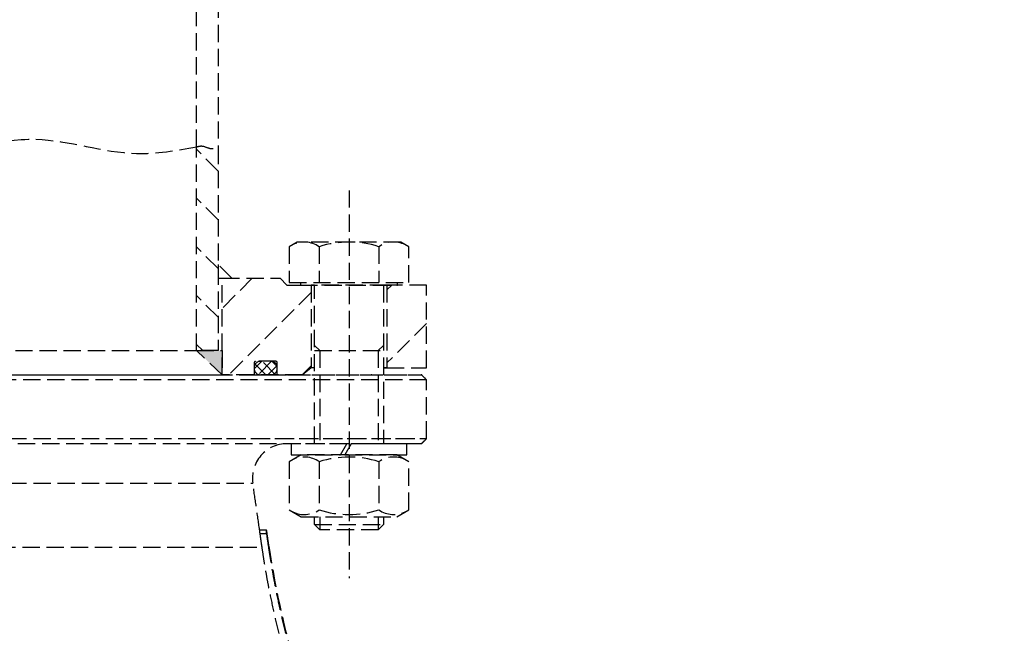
# Model space of a CAD drawing. Header units: millimetres. Extents: x -50096 to 615650, y 194565 to 243945.
# Tile 293 of 354: x 255116 to 255402, y 221800 to 221978. Entities that reach past the tile are written whole.
import ezdxf

# ---------------------------------------------------------------- set-up
doc = ezdxf.new("R2010")
doc.units = ezdxf.units.MM
doc.linetypes.add('ГТО-1 Пунктир', pattern=[7, 5, -2])
doc.layers.add('ГТО-2_Размеры_035', color=2, linetype='Continuous', lineweight=35)
doc.layers.add('ОГОС_Пунктир_025', color=151, linetype='ГТО-1 Пунктир', lineweight=25)
doc.layers.add('ГТО-2_Штриховка_018', color=7, linetype='Continuous', lineweight=18, true_color=0x6b6b6b)

# ---------------------------------------------------------------- blocks, each defined once
blk = doc.blocks.new('ОГСО_Затвор_План')
at = {"layer": 'ОГОС_Пунктир_025'}
for p, q in [((-800.92, 278.61), (-800.92, 685)), ((-794.62, 685), (-794.62, 278.61)), ((-800.92, 219.5), (-800.92, 278.61)), ((-794.62, 271.6), (-800.92, 277.9)), ((-794.62, 278.61), (-794.62, 219.5)), ((-756.67, 266), (-756.67, 153.5)), ((-794.62, 257.46), (-800.92, 263.76)), ((-794.62, 243.32), (-800.92, 249.62)), ((-771.67, 251), (-774, 249.66)), ((-774, 249.66), (-774, 239.3)), ((-741.67, 251), (-771.67, 251)), ((-765.34, 249.66), (-765.34, 239.3)), ((-748.01, 249.66), (-748.01, 239.3)), ((-739.35, 249.66), (-741.67, 251)), ((-739.35, 239.3), (-739.35, 249.66)), ((-790.62, 240.5), (-794.62, 244.5)), ((-794.62, 244.5), (-794.62, 240.5)), ((-794.62, 240.5), (-790.62, 240.5)), ((-793.42, 240.5), (-793.49, 240.5)), ((-793.42, 240.5), (-793.49, 240.5)), ((-784.73, 240.5), (-793.42, 231.81)), ((-793.42, 212.5), (-793.42, 240.5)), ((-793.42, 240.5), (-776.67, 240.5)), ((-776.67, 240.5), (-774.67, 238.5)), ((-774.67, 238.5), (-767.67, 238.5)), ((-774, 239.3), (-739.35, 239.3)), ((-770.77, 239.3), (-770.77, 238.5)), ((-770.77, 238.5), (-742.58, 238.5)), ((-745.67, 238.5), (-767.67, 238.5)), ((-767.67, 238.5), (-766.67, 238.5)), ((-767.67, 238.5), (-767.67, 214.5)), ((-745.67, 238.5), (-767.67, 238.5)), ((-766.67, 192.5), (-766.67, 238.5)), ((-746.67, 238.5), (-745.67, 238.5)), ((-746.67, 238.5), (-746.67, 192.5)), ((-744.3, 238.5), (-745.67, 237.13)), ((-734.17, 238.5), (-745.67, 238.5)), ((-745.67, 238.5), (-745.67, 214.5)), ((-742.58, 238.5), (-742.58, 239.3)), ((-734.17, 214.5), (-734.17, 238.5)), ((-794.62, 229.17), (-800.92, 235.47)), ((-767.67, 236.35), (-791.52, 212.5)), ((-734.17, 227.42), (-745.67, 215.92)), ((-799.09, 219.5), (-800.92, 221.33)), ((-766.67, 221.03), (-765.14, 219.5)), ((-746.67, 221.03), (-748.2, 219.5)), ((-1007.42, 219.5), (-800.92, 219.5)), ((-794.62, 219.5), (-800.92, 219.5)), ((-793.42, 212.5), (-800.92, 219.5)), ((-800.92, 219.5), (-793.42, 219.5)), ((-793.42, 219.5), (-793.42, 212.5)), ((-766.67, 219.5), (-746.67, 219.5)), ((-765.14, 219.5), (-765.14, 192.5)), ((-748.2, 219.5), (-748.2, 192.5)), ((-784.17, 216), (-784.17, 212.7)), ((-784.17, 214.6), (-784.17, 214.3)), ((-781.96, 216.4), (-784.16, 214.2)), ((-780.78, 212.5), (-783.87, 215.59)), ((-777.87, 216.4), (-783.77, 216.4)), ((-779.14, 216.4), (-783.03, 212.5)), ((-779.27, 216.4), (-782.37, 216.4)), ((-777.95, 212.5), (-781.85, 216.4)), ((-777.55, 215.15), (-780.2, 212.5)), ((-777.49, 214.87), (-779, 216.38)), ((-777.47, 212.7), (-777.47, 216)), ((-777.47, 214.3), (-777.47, 214.6)), ((-767.67, 215.13), (-770.3, 212.5)), ((-767.67, 214.5), (-770.17, 212.5)), ((-766.67, 214.5), (-767.67, 214.5)), ((-746.67, 214.5), (-745.67, 214.5)), ((-745.67, 214.5), (-746.67, 214.5)), ((-745.67, 214.5), (-734.17, 214.5)), ((-1014.92, 212.5), (-793.42, 212.5)), ((-1012.5, 212.5), (-735.67, 212.5)), ((-784.37, 212.5), (-793.42, 212.5)), ((-786.8, 212.5), (-735.67, 212.5)), ((-777.27, 212.5), (-784.37, 212.5)), ((-782.37, 212.5), (-779.27, 212.5)), ((-770.17, 212.5), (-777.27, 212.5)), ((-734.17, 211), (-1011.31, 211)), ((-734.17, 211), (-787.76, 211)), ((-904.17, 194), (-734.17, 194)), ((-735.67, 192.5), (-904.17, 192.5)), ((-735.67, 192.5), (-799.53, 192.5)), ((-798.57, 194), (-734.17, 194)), ((-757.31, 192.5), (-773.47, 192.5)), ((-773.47, 192.5), (-773.47, 189.3)), ((-759.16, 189.3), (-757.31, 192.5)), ((-756.03, 192.5), (-757.88, 189.3)), ((-739.87, 192.5), (-756.03, 192.5)), ((-739.87, 189.3), (-739.87, 192.5)), ((-770.52, 189.3), (-774, 187.29)), ((-773.47, 189.3), (-759.16, 189.3)), ((-742.82, 189.3), (-770.52, 189.3)), ((-757.88, 189.3), (-739.87, 189.3)), ((-739.35, 187.29), (-742.82, 189.3)), ((-774, 187.29), (-774, 173.31)), ((-765.33, 187.29), (-765.33, 173.31)), ((-748.01, 187.29), (-748.01, 173.31)), ((-739.35, 173.31), (-739.35, 187.29)), ((-904.17, 181.07), (-784.57, 181.07)), ((-774, 173.31), (-770.52, 171.3)), ((-742.82, 171.3), (-739.35, 173.31)), ((-770.52, 171.3), (-742.82, 171.3)), ((-766.67, 169.03), (-766.67, 171.3)), ((-765.14, 167.5), (-766.67, 169.03)), ((-766.67, 169.03), (-746.67, 169.03)), ((-765.14, 171.3), (-765.14, 167.5)), ((-748.2, 171.3), (-748.2, 167.5)), ((-746.67, 169.03), (-748.2, 167.5)), ((-746.67, 171.3), (-746.67, 169.03)), ((-782.67, 167.5), (-780.64, 167.5)), ((-782.67, 167.5), (-780.64, 167.5)), ((-782.56, 166.5), (-780.54, 166.5)), ((-782.56, 166.5), (-780.54, 166.5)), ((-780.64, 167.5), (-780.58, 167.5)), ((-780.64, 167.5), (-780.58, 167.5)), ((-748.2, 167.5), (-765.14, 167.5)), ((-780, 162.8), (-779.9, 162.8)), ((-780, 162.8), (-779.9, 162.8)), ((-1026.36, 162.52), (-781.98, 162.52))]:
    blk.add_line(p, q, dxfattribs=at)
for centre, radius, start, end in [((-769.67, 243.34), 7.66, 55.5531, 115.5531), ((-756.67, 222.36), 28.64, 72.3875, 107.6125), ((-743.68, 243.34), 7.66, 64.4469, 124.4469), ((-783.77, 216), 0.4, 90, 180), ((-782.37, 214.6), 1.8, 90, 180), ((-782.37, 214.3), 1.8, 180, 270), ((-779.27, 214.6), 1.8, 0, 90), ((-779.27, 214.3), 1.8, 270, 0), ((-777.87, 216), 0.4, 0, 90), ((-784.37, 212.7), 0.2, 270, 360), ((-777.27, 212.7), 0.2, 180, 270), ((-774.67, 182.5), 10, 90, 188.2488), ((-774.67, 182.5), 10, 90, 188.2488), ((-769.66, 180.98), 7.66, 55.5615, 115.5615), ((-756.67, 160.01), 28.62, 72.383, 107.617), ((-743.68, 180.98), 7.66, 64.4385, 124.4385), ((-769.66, 179.62), 7.66, 244.4385, 304.4385), ((-756.67, 200.59), 28.62, 252.383, 287.617), ((-743.68, 179.62), 7.66, 235.5615, 295.5615), ((-534.47, 198.39), 248, 188.2488, 197.5), ((-534.47, 198.39), 248, 188.2488, 197.5)]:
    blk.add_arc(centre, radius, start, end, dxfattribs=at)
for points in [[(-1007.42, 278.61), (-982.07, 280.2), (-954.38, 277.01), (-919.78, 280.12), (-904.17, 278.61), (-881.15, 276.37), (-847.51, 280.8), (-818.34, 276.69), (-800.92, 278.61)], [(-800.92, 278.61), (-799.33, 278.86), (-796.83, 278.14), (-794.62, 278.61)]]:
    blk.add_spline(points, degree=3, dxfattribs=at)
for points in [[(-734.17, 211), (-734.42, 211.25), (-734.92, 211.75), (-735.42, 212.25), (-735.67, 212.5)], [(-734.17, 211), (-734.42, 211.25), (-734.92, 211.75), (-735.42, 212.25), (-735.67, 212.5)], [(-734.17, 194), (-734.17, 196.83), (-734.17, 202.5), (-734.17, 208.17), (-734.17, 211)], [(-734.17, 194), (-734.17, 196.83), (-734.17, 202.5), (-734.17, 208.17), (-734.17, 211)], [(-735.67, 192.5), (-735.42, 192.75), (-734.92, 193.25), (-734.42, 193.75), (-734.17, 194)], [(-735.67, 192.5), (-735.42, 192.75), (-734.92, 193.25), (-734.42, 193.75), (-734.17, 194)], [(-782.6, 167.5), (-782.93, 169.76), (-783.58, 174.28), (-784.24, 178.8), (-784.57, 181.07)], [(-782.6, 167.5), (-782.93, 169.76), (-783.58, 174.28), (-784.24, 178.8), (-784.57, 181.07)], [(-782.56, 166.5), (-782.46, 165.84), (-782.27, 164.51), (-782.08, 163.18), (-781.98, 162.52)], [(-782.56, 166.5), (-782.46, 165.84), (-782.27, 164.51), (-782.08, 163.18), (-781.98, 162.52)], [(-779.9, 162.8), (-780.01, 163.59), (-780.24, 165.15), (-780.47, 166.72), (-780.58, 167.5)], [(-779.9, 162.8), (-780.01, 163.59), (-780.24, 165.15), (-780.47, 166.72), (-780.58, 167.5)]]:
    blk.add_open_spline(points, degree=3, dxfattribs=at)
for points, knots in [([(-782.67, 167.5), (-782.67, 167.5), (-782.67, 167.49), (-782.67, 167.48), (-782.67, 167.45), (-782.67, 167.41), (-782.66, 167.36), (-782.66, 167.29), (-782.65, 167.2), (-782.64, 167.1), (-782.63, 167), (-782.61, 166.86), (-782.59, 166.69), (-782.57, 166.57), (-782.56, 166.5)], [0, 0, 0, 0, 0.005526, 0.020106, 0.044098, 0.077404, 0.135869, 0.209202, 0.29595, 0.394981, 0.504538, 0.622224, 0.8105, 1.007456, 1.007456, 1.007456, 1.007456]), ([(-782.67, 167.5), (-782.67, 167.5), (-782.67, 167.49), (-782.67, 167.48), (-782.67, 167.45), (-782.67, 167.41), (-782.66, 167.36), (-782.66, 167.29), (-782.65, 167.2), (-782.64, 167.1), (-782.63, 167), (-782.61, 166.86), (-782.59, 166.69), (-782.57, 166.57), (-782.56, 166.5)], [0, 0, 0, 0, 0.005526, 0.020106, 0.044098, 0.077404, 0.135869, 0.209202, 0.29595, 0.394981, 0.504538, 0.622224, 0.8105, 1.007456, 1.007456, 1.007456, 1.007456]), ([(-780.54, 166.5), (-780.54, 166.56), (-780.56, 166.69), (-780.59, 166.88), (-780.61, 167.05), (-780.63, 167.19), (-780.64, 167.3), (-780.64, 167.38), (-780.65, 167.44), (-780.65, 167.48), (-780.65, 167.5), (-780.64, 167.5)], [0, 0, 0, 0, 0.196232, 0.384404, 0.558458, 0.710996, 0.813285, 0.895599, 0.956326, 0.993902, 1.007221, 1.007221, 1.007221, 1.007221]), ([(-780.54, 166.5), (-780.54, 166.56), (-780.56, 166.69), (-780.59, 166.88), (-780.61, 167.05), (-780.63, 167.19), (-780.64, 167.3), (-780.64, 167.38), (-780.65, 167.44), (-780.65, 167.48), (-780.65, 167.5), (-780.64, 167.5)], [0, 0, 0, 0, 0.196232, 0.384404, 0.558458, 0.710996, 0.813285, 0.895599, 0.956326, 0.993902, 1.007221, 1.007221, 1.007221, 1.007221]), ([(-780, 162.8), (-780.08, 163.35), (-780.24, 164.43), (-780.4, 165.59), (-780.5, 166.28), (-780.52, 166.43), (-780.54, 166.5)], [0, 0, 0, 0, 1.640432, 3.280863, 3.507409, 3.733954, 3.733954, 3.733954, 3.733954]), ([(-780, 162.8), (-780.08, 163.35), (-780.24, 164.43), (-780.4, 165.59), (-780.5, 166.28), (-780.52, 166.43), (-780.54, 166.5)], [0, 0, 0, 0, 1.640432, 3.280863, 3.507409, 3.733954, 3.733954, 3.733954, 3.733954]), ([(-774.97, 137.5), (-775.48, 139.58), (-776.51, 143.76), (-777.61, 149.01), (-778.43, 153.24), (-778.99, 156.42), (-779.52, 159.61), (-779.84, 161.74), (-780, 162.8)], [0, 0, 0, 0, 6.439489, 12.885704, 16.112773, 19.343179, 22.577534, 25.810631, 25.810631, 25.810631, 25.810631]), ([(-774.97, 137.5), (-775.48, 139.58), (-776.51, 143.76), (-777.61, 149.01), (-778.43, 153.24), (-778.99, 156.42), (-779.52, 159.61), (-779.84, 161.74), (-780, 162.8)], [0, 0, 0, 0, 6.439489, 12.885704, 16.112773, 19.343179, 22.577534, 25.810631, 25.810631, 25.810631, 25.810631]), ([(-781.98, 162.52), (-781.82, 161.46), (-781.51, 159.36), (-780.99, 156.2), (-780.43, 153.05), (-779.63, 148.87), (-778.54, 143.68), (-777.54, 139.56), (-777.04, 137.5)], [0, 0, 0, 0, 3.194042, 6.391584, 9.591299, 12.787377, 19.16005, 25.512425, 25.512425, 25.512425, 25.512425]), ([(-781.98, 162.52), (-781.82, 161.46), (-781.51, 159.36), (-780.99, 156.2), (-780.43, 153.05), (-779.63, 148.87), (-778.54, 143.68), (-777.54, 139.56), (-777.04, 137.5)], [0, 0, 0, 0, 3.194042, 6.391584, 9.591299, 12.787377, 19.16005, 25.512425, 25.512425, 25.512425, 25.512425])]:
    blk.add_open_spline(points, degree=3, knots=knots, dxfattribs=at)
for p in [(-750.2, 212.5), (-735.67, 212.5), (-735.67, 212.5), (-735.67, 212.5)]:
    blk.add_point(p, dxfattribs=at)
for points in [[(-794.62, 240.5), (-794.62, 244.5), (-790.62, 240.5), (-794.62, 240.5)], [(-800.92, 219.5), (-793.42, 212.5), (-793.42, 219.5)]]:
    blk.add_solid(points, dxfattribs=at)
blk = doc.blocks.new('A$C1AA538EC')
at = {"layer": 'ГТО-2_Размеры_035', "rotation": 0.0001303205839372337}
blk.add_blockref('ОГСО_Затвор_План', (0, -11100.09), dxfattribs=at)

msp = doc.modelspace()

# ---------------------------------------------------------------- hatches: boundary and pattern name
at = {"layer": 'ГТО-2_Штриховка_018'}
h = msp.add_hatch(dxfattribs=at)
h.set_pattern_fill('ANSI35', color=256, scale=100)
h.set_pattern_definition([(45, (-115466.6, -494469.8), (-449.0128, 449.0128), []), (45, (-115017.6, -494469.8), (-449.0128, 449.0128), [793.75, -158.75, 0, -158.75])])
h.paths.add_polyline_path([(243988.45, 233562.87), (247488.45, 233562.87), (247488.45, 236562.87), (227633.45, 236562.87), (227633.45, 228037.87), (232688.45, 228037.87), (232688.45, 229062.87), (243988.45, 229062.87)])
edge = h.paths.add_edge_path(flags=16)
edge.add_arc((234968.45, 232762.78), 1700, 0, 360)
edge = h.paths.add_edge_path(flags=16)
edge.add_arc((255968.45, 232762.78), 1700, 0, 360)
h.paths.add_polyline_path([(264438.45, 224462.87), (264438.45, 224822.87), (265938.45, 224822.87), (265938.45, 224462.87), (276518.45, 224462.87), (276518.45, 221662.7), (278018.45, 221662.7), (278018.45, 225962.87), (263788.45, 225962.87), (263788.45, 236562.87), (247488.45, 236562.87), (247488.45, 233562.87), (250988.45, 233562.87), (250988.45, 229062.87), (262288.45, 229062.87), (262288.45, 226212.87), (247488.45, 226212.87), (247488.45, 224462.87), (252623.45, 224462.87), (252623.45, 224822.87), (254123.45, 224822.87), (254123.45, 224462.87), (258378.45, 224462.87), (258378.45, 224822.87), (259878.45, 224822.87), (259878.45, 224462.87)])

# ---------------------------------------------------------------- block references
at = {"layer": 'ГТО-2_Размеры_035'}
msp.add_blockref('A$C1AA538EC', (255968.45, 232762.78), dxfattribs=at)

doc.saveas('drawing.dxf')
